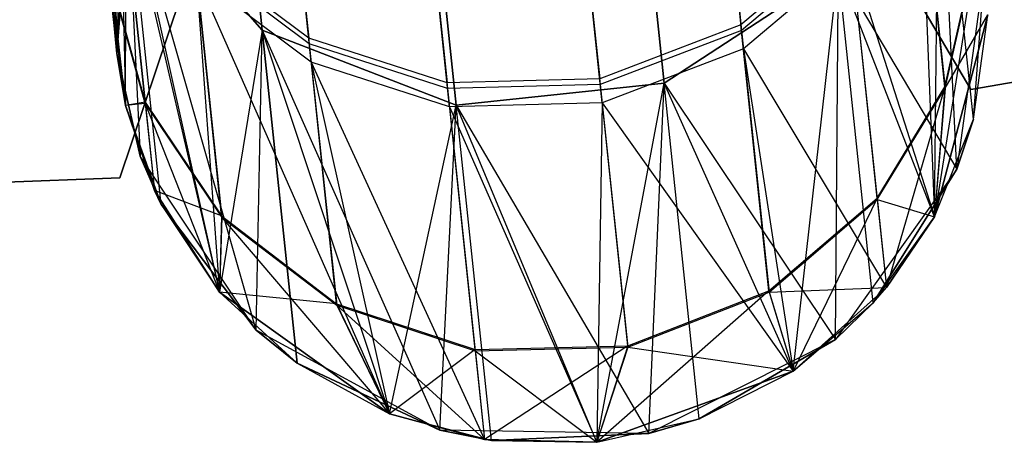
# Model space of a CAD drawing. Extents: x 0.3 to 7.1, y -3.38 to 3.38.
# Tile 314 of 604: x 3.92 to 4.15, y -3.38 to -3.28. Entities that reach past the tile are written whole.
import ezdxf

# ---------------------------------------------------------------- set-up
doc = ezdxf.new("R2010")
doc.units = 0
doc.header["$LTSCALE"] = 2.54
doc.layers.get('0').update_dxf_attribs({"linetype": 'CONTINUOUS'})

# ---------------------------------------------------------------- blocks, each defined once
blk = doc.blocks.new('SINGLES_AVVSTL_STL')
at = {"color": 0}
for p, q in [((3.95147, -3.06223, 18.82238), (3.9751, -3.28706, 18.18148)), ((3.95147, -3.06223, 18.82238), (3.9751, -3.28706, 18.18148)), ((3.9751, -3.28706, 22.50739), (3.95147, -3.06223, 21.86649)), ((3.9751, -3.28706, 22.50739), (3.95147, -3.06223, 21.86649)), ((4.04331, -3.07269, 18.83209), (4.06712, -3.29918, 18.18647)), ((4.04331, -3.07269, 18.83209), (4.06712, -3.29918, 18.18647)), ((4.06712, -3.29918, 22.5024), (4.04331, -3.07269, 21.85677)), ((4.06712, -3.29918, 22.5024), (4.04331, -3.07269, 21.85677)), ((3.99571, -3.0777, 18.83209), (4.01952, -3.30419, 18.18647)), ((3.99571, -3.0777, 18.83209), (4.01952, -3.30419, 18.18647)), ((4.01952, -3.30419, 22.5024), (3.99571, -3.0777, 21.85677)), ((4.01952, -3.30419, 22.5024), (3.99571, -3.0777, 21.85677)), ((4.07417, -3.18546, 56.5332), (4.08472, -3.28581, 56.87096)), ((4.07417, -3.18546, 56.5332), (4.08472, -3.28581, 56.87096)), ((4.07437, -3.18739, 59.79626), (4.08485, -3.28711, 59.45836)), ((4.07437, -3.18739, 59.79626), (4.08485, -3.28711, 59.45836)), ((3.97522, -3.18881, 56.53575), (3.98574, -3.28891, 56.87267)), ((3.97522, -3.18881, 56.53575), (3.98574, -3.28891, 56.87267)), ((3.97542, -3.19074, 59.79373), (3.98588, -3.2902, 59.45665)), ((3.97542, -3.19074, 59.79373), (3.98588, -3.2902, 59.45665)), ((3.94179, -3.29238, 51.88278), (3.93456, -3.19467, 52.52999)), ((3.94179, -3.29238, 51.88278), (3.93456, -3.19467, 52.52999)), ((4.08529, -3.29131, 52.55548), (4.07503, -3.19364, 52.89401)), ((4.08529, -3.29131, 52.55548), (4.07503, -3.19364, 52.89401)), ((3.98632, -3.2944, 52.55382), (3.97608, -3.19697, 52.89152)), ((3.98632, -3.2944, 52.55382), (3.97608, -3.19697, 52.89152)), ((4.00686, -3.19853, 56.53104), (4.01743, -3.29908, 56.8695)), ((4.00686, -3.19853, 56.53104), (4.01743, -3.29908, 56.8695)), ((4.0418, -3.19755, 56.53007), (4.05238, -3.2982, 56.86884)), ((4.0418, -3.19755, 56.53007), (4.05238, -3.2982, 56.86884)), ((4.00706, -3.20046, 59.79841), (4.01756, -3.30038, 59.4598)), ((4.00706, -3.20046, 59.79841), (4.01756, -3.30038, 59.4598)), ((4.04201, -3.19949, 59.79938), (4.05252, -3.2995, 59.46046)), ((4.04201, -3.19949, 59.79938), (4.05252, -3.2995, 59.46046)), ((4.05296, -3.30372, 52.55752), (4.04267, -3.20576, 52.89709)), ((4.05296, -3.30372, 52.55752), (4.04267, -3.20576, 52.89709)), ((3.94179, -3.29238, 23.18265), (3.93347, -3.20627, 22.52687)), ((3.94179, -3.29238, 23.18265), (3.93347, -3.20627, 22.52687)), ((4.01801, -3.30459, 52.55688), (4.00772, -3.20672, 52.89613)), ((4.01801, -3.30459, 52.55688), (4.00772, -3.20672, 52.89613)), ((3.93404, -3.21864, 52.53541), (3.94378, -3.30429, 51.88278)), ((3.93404, -3.21864, 52.53541), (3.94378, -3.30429, 51.88278)), ((3.93404, -3.21864, 52.53541), (3.94179, -3.29238, 51.88278)), ((3.93404, -3.21864, 52.53541), (3.94179, -3.29238, 51.88278)), ((4.12903, -3.32981, 23.18265), (4.13003, -3.23217, 22.51622)), ((4.12903, -3.32981, 23.18265), (4.13003, -3.23217, 22.51622)), ((4.13416, -3.31888, 17.50622), (4.13003, -3.23217, 18.17265)), ((4.13416, -3.31888, 17.50622), (4.13003, -3.23217, 18.17265)), ((4.13794, -3.30742, 17.50622), (4.13003, -3.23217, 18.17265)), ((4.13794, -3.30742, 17.50622), (4.13003, -3.23217, 18.17265)), ((4.13794, -3.30742, 23.18265), (4.13003, -3.23217, 22.51622)), ((4.13794, -3.30742, 23.18265), (4.13003, -3.23217, 22.51622)), ((4.13145, -3.3, 57.22174), (4.12514, -3.23994, 56.88074)), ((4.13145, -3.3, 57.22174), (4.12514, -3.23994, 56.88074)), ((4.12527, -3.24122, 59.44865), (4.13148, -3.30032, 59.11033)), ((4.12527, -3.24122, 59.44865), (4.13148, -3.30032, 59.11033)), ((3.94829, -3.30356, 57.22356), (3.94201, -3.24382, 56.88436)), ((3.94829, -3.30356, 57.22356), (3.94201, -3.24382, 56.88436)), ((3.94214, -3.24509, 59.44506), (3.94832, -3.30388, 59.10852)), ((3.94214, -3.24509, 59.44506), (3.94832, -3.30388, 59.10852)), ((4.12571, -3.24537, 52.54603), (4.12903, -3.32981, 51.88278)), ((4.12571, -3.24537, 52.54603), (4.12903, -3.32981, 51.88278)), ((3.94258, -3.24921, 52.54254), (3.96533, -3.34702, 51.88278)), ((3.94258, -3.24921, 52.54254), (3.96533, -3.34702, 51.88278)), ((3.94258, -3.24921, 52.54254), (3.95041, -3.32375, 51.88278)), ((3.94258, -3.24921, 52.54254), (3.95041, -3.32375, 51.88278)), ((3.94258, -3.24921, 52.54254), (3.94378, -3.30429, 51.88278)), ((3.94258, -3.24921, 52.54254), (3.94378, -3.30429, 51.88278)), ((3.94179, -3.29238, 17.50622), (3.94405, -3.25172, 18.17265)), ((3.94179, -3.29238, 17.50622), (3.94405, -3.25172, 18.17265)), ((3.94179, -3.29238, 23.18265), (3.94405, -3.25172, 22.51622)), ((3.94179, -3.29238, 23.18265), (3.94405, -3.25172, 22.51622)), ((3.94378, -3.30429, 23.18265), (3.94405, -3.25172, 22.51622)), ((3.94378, -3.30429, 23.18265), (3.94405, -3.25172, 22.51622)), ((3.95196, -3.32696, 17.50622), (3.94405, -3.25172, 18.17265)), ((3.94405, -3.25172, 18.17265), (3.94718, -3.31587, 17.50622)), ((3.95196, -3.32696, 17.50622), (3.94405, -3.25172, 18.17265)), ((3.97373, -3.3557, 17.50622), (3.94405, -3.25172, 18.17265)), ((3.97373, -3.3557, 17.50622), (3.94405, -3.25172, 18.17265)), ((3.9751, -3.28706, 18.18148), (3.94405, -3.25172, 18.17265)), ((3.94405, -3.25172, 18.17265), (3.94718, -3.31587, 17.50622)), ((3.9751, -3.28706, 18.18148), (3.94405, -3.25172, 18.17265)), ((3.95196, -3.32696, 23.18265), (3.94405, -3.25172, 22.51622)), ((3.94405, -3.25172, 22.51622), (3.96533, -3.34702, 23.18265)), ((3.94405, -3.25172, 22.51622), (3.96533, -3.34702, 23.18265)), ((3.94405, -3.25172, 22.51622), (3.9751, -3.28706, 22.50739)), ((3.95196, -3.32696, 23.18265), (3.94405, -3.25172, 22.51622)), ((3.94405, -3.25172, 22.51622), (3.9751, -3.28706, 22.50739)), ((3.94179, -3.29238, 51.88278), (3.94455, -3.25643, 51.88278)), ((3.94179, -3.29238, 51.88278), (3.94455, -3.25643, 51.88278)), ((3.94455, -3.25643, 58.76742), (3.94179, -3.29238, 58.76742)), ((3.94455, -3.25643, 57.56742), (3.94179, -3.29238, 57.56742)), ((3.94455, -3.25643, 58.76742), (3.94179, -3.29238, 58.76742)), ((3.94455, -3.25643, 57.56742), (3.94179, -3.29238, 57.56742)), ((4.13739, -3.30066, 1.7), (4.38452, -3.25811, 1.7)), ((4.38452, -3.25811, 1.9), (4.13739, -3.30066, 1.9)), ((4.38452, -3.25811, 1.9), (4.13739, -3.30066, 1.9)), ((4.13739, -3.30066, 1.7), (4.38452, -3.25811, 1.7)), ((4.11441, -3.26165, 1.9), (4.13739, -3.30066, 1.9)), ((4.13739, -3.30066, 1.7), (4.11441, -3.26165, 1.7)), ((4.13739, -3.30066, 1.7), (4.11441, -3.26165, 1.7)), ((4.11441, -3.26165, 1.9), (4.13739, -3.30066, 1.9)), ((4.10954, -3.26496, 56.87524), (4.08472, -3.28581, 56.87096)), ((4.10954, -3.26496, 56.87524), (4.08472, -3.28581, 56.87096)), ((4.10967, -3.26624, 59.4541), (4.08485, -3.28711, 59.45836)), ((4.10967, -3.26624, 59.4541), (4.08485, -3.28711, 59.45836)), ((4.1159, -3.32549, 57.21897), (4.10954, -3.26496, 56.87524)), ((4.1159, -3.32549, 57.21897), (4.10954, -3.26496, 56.87524)), ((4.10967, -3.26624, 59.4541), (4.11593, -3.32582, 59.11307)), ((4.10967, -3.26624, 59.4541), (4.11593, -3.32582, 59.11307)), ((4.13901, -3.26669, 57.22551), (4.12903, -3.32981, 57.56742)), ((4.13901, -3.26669, 57.22551), (4.12903, -3.32981, 57.56742)), ((4.13145, -3.3, 57.22174), (4.13901, -3.26669, 57.22551)), ((4.13145, -3.3, 57.22174), (4.13901, -3.26669, 57.22551)), ((3.94179, -3.29238, 1.70622), (3.94218, -3.26827, 1.70622)), ((3.94179, -3.29238, 17.50622), (3.94218, -3.26827, 1.70622)), ((3.94179, -3.29238, 1.70622), (3.94218, -3.26827, 1.70622)), ((3.94179, -3.29238, 17.50622), (3.94218, -3.26827, 1.70622)), ((4.13148, -3.30032, 59.11033), (4.13905, -3.26701, 59.10659)), ((4.13148, -3.30032, 59.11033), (4.13905, -3.26701, 59.10659)), ((3.98574, -3.28891, 56.87267), (3.95947, -3.26927, 56.87794)), ((3.96581, -3.32957, 57.22032), (3.95947, -3.26927, 56.87794)), ((3.98574, -3.28891, 56.87267), (3.95947, -3.26927, 56.87794)), ((3.96581, -3.32957, 57.22032), (3.95947, -3.26927, 56.87794)), ((3.98588, -3.2902, 59.45665), (3.95961, -3.27055, 59.45143)), ((3.95961, -3.27055, 59.45143), (3.96584, -3.3299, 59.11172)), ((3.95961, -3.27055, 59.45143), (3.96584, -3.3299, 59.11172)), ((3.98588, -3.2902, 59.45665), (3.95961, -3.27055, 59.45143)), ((4.11011, -3.27042, 52.55134), (4.08529, -3.29131, 52.55548)), ((4.11011, -3.27042, 52.55134), (4.08529, -3.29131, 52.55548)), ((4.11011, -3.27042, 52.55134), (4.12903, -3.32981, 51.88278)), ((4.11011, -3.27042, 52.55134), (4.12903, -3.32981, 51.88278)), ((4.11011, -3.27042, 52.55134), (4.11805, -3.34596, 51.88278)), ((4.11011, -3.27042, 52.55134), (4.11805, -3.34596, 51.88278)), ((4.14069, -3.27147, 1.70622), (4.13416, -3.31888, 1.70622)), ((4.14069, -3.27147, 1.70622), (4.13416, -3.31888, 1.70622)), ((4.13794, -3.30742, 17.50622), (4.14069, -3.27147, 17.50622)), ((4.13794, -3.30742, 17.50622), (4.14069, -3.27147, 17.50622)), ((4.13794, -3.30742, 17.50622), (4.14069, -3.27147, 1.70622)), ((4.13794, -3.30742, 17.50622), (4.14069, -3.27147, 1.70622)), ((3.93969, -3.2724, 57.22728), (3.94179, -3.29238, 57.56742)), ((3.93969, -3.2724, 57.22728), (3.94179, -3.29238, 57.56742)), ((3.93969, -3.2724, 57.22728), (3.94378, -3.30429, 57.56742)), ((3.93969, -3.2724, 57.22728), (3.94378, -3.30429, 57.56742)), ((3.93969, -3.2724, 57.22728), (3.94829, -3.30356, 57.22356)), ((3.93969, -3.2724, 57.22728), (3.94829, -3.30356, 57.22356)), ((3.94378, -3.30429, 58.76742), (3.93972, -3.27272, 59.10483)), ((3.93972, -3.27272, 59.10483), (3.94179, -3.29238, 58.76742)), ((3.94378, -3.30429, 58.76742), (3.93972, -3.27272, 59.10483)), ((3.94832, -3.30388, 59.10852), (3.93972, -3.27272, 59.10483)), ((3.94832, -3.30388, 59.10852), (3.93972, -3.27272, 59.10483)), ((3.93972, -3.27272, 59.10483), (3.94179, -3.29238, 58.76742)), ((4.107, -3.27319, 18.18148), (4.06712, -3.29918, 18.18647)), ((4.107, -3.27319, 18.18148), (4.06712, -3.29918, 18.18647)), ((4.06712, -3.29918, 22.5024), (4.107, -3.27319, 22.50739)), ((4.06712, -3.29918, 22.5024), (4.107, -3.27319, 22.50739)), ((4.09672, -3.36513, 23.18265), (4.107, -3.27319, 22.50739)), ((4.09672, -3.36513, 23.18265), (4.107, -3.27319, 22.50739)), ((4.10634, -3.35783, 17.50622), (4.107, -3.27319, 18.18148)), ((4.10634, -3.35783, 17.50622), (4.107, -3.27319, 18.18148)), ((4.107, -3.27319, 18.18148), (4.13416, -3.31888, 17.50622)), ((4.11502, -3.34943, 17.50622), (4.107, -3.27319, 18.18148)), ((4.11502, -3.34943, 17.50622), (4.107, -3.27319, 18.18148)), ((4.107, -3.27319, 18.18148), (4.13416, -3.31888, 17.50622)), ((4.12903, -3.32981, 23.18265), (4.107, -3.27319, 22.50739)), ((4.11502, -3.34943, 23.18265), (4.107, -3.27319, 22.50739)), ((4.12903, -3.32981, 23.18265), (4.107, -3.27319, 22.50739)), ((4.11502, -3.34943, 23.18265), (4.107, -3.27319, 22.50739)), ((3.98632, -3.2944, 52.55382), (3.96004, -3.27471, 52.54873)), ((3.96004, -3.27471, 52.54873), (4.00428, -3.37484, 51.88278)), ((3.96004, -3.27471, 52.54873), (4.00428, -3.37484, 51.88278)), ((3.96004, -3.27471, 52.54873), (3.96533, -3.34702, 51.88278)), ((3.96004, -3.27471, 52.54873), (3.96533, -3.34702, 51.88278)), ((3.98632, -3.2944, 52.55382), (3.96004, -3.27471, 52.54873)), ((3.94246, -3.32089, 1.9), (3.95694, -3.278, 1.9)), ((3.95694, -3.278, 1.7), (3.94246, -3.32089, 1.7)), ((3.95694, -3.278, 1.7), (3.94246, -3.32089, 1.7)), ((3.94246, -3.32089, 1.9), (3.95694, -3.278, 1.9)), ((3.94126, -3.28031, 17.50622), (3.94179, -3.29238, 17.50622)), ((3.94126, -3.28031, 17.50622), (3.94179, -3.29238, 17.50622)), ((3.94126, -3.28031, 23.18265), (3.94179, -3.29238, 51.88278)), ((3.94126, -3.28031, 23.18265), (3.94179, -3.29238, 51.88278)), ((3.94126, -3.28031, 23.18265), (3.94179, -3.29238, 23.18265)), ((3.94126, -3.28031, 23.18265), (3.94179, -3.29238, 23.18265)), ((4.12903, -3.32981, 23.18265), (4.14123, -3.28353, 51.88278)), ((4.14123, -3.28353, 51.88278), (4.12903, -3.32981, 51.88278)), ((4.12903, -3.32981, 23.18265), (4.14123, -3.28353, 51.88278)), ((4.14123, -3.28353, 51.88278), (4.12903, -3.32981, 51.88278)), ((4.12903, -3.32981, 58.76742), (4.14123, -3.28353, 58.76742)), ((4.12903, -3.32981, 57.56742), (4.14123, -3.28353, 57.56742)), ((4.12903, -3.32981, 58.76742), (4.14123, -3.28353, 58.76742)), ((4.12903, -3.32981, 57.56742), (4.14123, -3.28353, 57.56742)), ((4.13148, -3.30032, 59.11033), (4.14123, -3.28353, 58.76742)), ((4.13148, -3.30032, 59.11033), (4.14123, -3.28353, 58.76742)), ((4.13794, -3.30742, 23.18265), (4.14123, -3.28353, 51.88278)), ((4.13794, -3.30742, 23.18265), (4.14123, -3.28353, 51.88278)), ((4.13794, -3.30742, 23.18265), (4.14123, -3.28353, 23.18265)), ((4.13794, -3.30742, 23.18265), (4.14123, -3.28353, 23.18265)), ((3.9751, -3.28706, 22.50739), (3.96533, -3.34702, 23.18265)), ((3.9751, -3.28706, 22.50739), (3.96533, -3.34702, 23.18265)), ((3.97373, -3.3557, 17.50622), (3.9751, -3.28706, 18.18148)), ((3.97373, -3.3557, 17.50622), (3.9751, -3.28706, 18.18148)), ((3.9751, -3.28706, 18.18148), (4.01575, -3.37862, 17.50622)), ((4.01952, -3.30419, 18.18647), (3.9751, -3.28706, 18.18148)), ((3.98312, -3.36329, 17.50622), (3.9751, -3.28706, 18.18148)), ((3.98312, -3.36329, 17.50622), (3.9751, -3.28706, 18.18148)), ((3.9751, -3.28706, 18.18148), (4.01575, -3.37862, 17.50622)), ((4.01952, -3.30419, 18.18647), (3.9751, -3.28706, 18.18148)), ((4.00428, -3.37484, 23.18265), (3.9751, -3.28706, 22.50739)), ((3.9751, -3.28706, 22.50739), (4.01952, -3.30419, 22.5024)), ((3.9751, -3.28706, 22.50739), (3.98312, -3.36329, 23.18265)), ((3.9751, -3.28706, 22.50739), (3.98312, -3.36329, 23.18265)), ((4.00428, -3.37484, 23.18265), (3.9751, -3.28706, 22.50739)), ((3.9751, -3.28706, 22.50739), (4.01952, -3.30419, 22.5024)), ((4.08472, -3.28581, 56.87096), (4.05238, -3.2982, 56.86884)), ((4.08472, -3.28581, 56.87096), (4.05238, -3.2982, 56.86884)), ((4.08485, -3.28711, 59.45836), (4.05252, -3.2995, 59.46046)), ((4.08485, -3.28711, 59.45836), (4.05252, -3.2995, 59.46046)), ((4.09112, -3.34672, 57.21682), (4.08472, -3.28581, 56.87096)), ((4.09112, -3.34672, 57.21682), (4.08472, -3.28581, 56.87096)), ((4.08485, -3.28711, 59.45836), (4.09115, -3.34705, 59.11521)), ((4.08485, -3.28711, 59.45836), (4.09115, -3.34705, 59.11521)), ((4.01743, -3.29908, 56.8695), (3.98574, -3.28891, 56.87267)), ((3.99213, -3.34967, 57.21768), (3.98574, -3.28891, 56.87267)), ((4.01743, -3.29908, 56.8695), (3.98574, -3.28891, 56.87267)), ((3.99213, -3.34967, 57.21768), (3.98574, -3.28891, 56.87267)), ((4.01756, -3.30038, 59.4598), (3.98588, -3.2902, 59.45665)), ((3.98588, -3.2902, 59.45665), (3.99216, -3.35, 59.11436)), ((3.98588, -3.2902, 59.45665), (3.99216, -3.35, 59.11436)), ((4.01756, -3.30038, 59.4598), (3.98588, -3.2902, 59.45665)), ((4.08529, -3.29131, 52.55548), (4.05296, -3.30372, 52.55752)), ((4.08529, -3.29131, 52.55548), (4.05296, -3.30372, 52.55752)), ((4.08529, -3.29131, 52.55548), (4.11805, -3.34596, 51.88278)), ((4.08529, -3.29131, 52.55548), (4.11805, -3.34596, 51.88278)), ((4.08529, -3.29131, 52.55548), (4.09672, -3.36513, 51.88278)), ((4.08529, -3.29131, 52.55548), (4.09672, -3.36513, 51.88278)), ((3.94718, -3.31587, 1.70622), (3.94179, -3.29238, 1.70622)), ((3.94179, -3.29238, 17.50622), (3.94718, -3.31587, 17.50622)), ((3.94179, -3.29238, 17.50622), (3.94718, -3.31587, 17.50622)), ((3.94179, -3.29238, 17.50622), (3.94179, -3.29238, 1.70622)), ((3.94718, -3.31587, 1.70622), (3.94179, -3.29238, 1.70622)), ((3.94179, -3.29238, 17.50622), (3.94179, -3.29238, 1.70622)), ((3.94179, -3.29238, 23.18265), (3.94179, -3.29238, 51.88278)), ((3.94179, -3.29238, 23.18265), (3.94179, -3.29238, 51.88278)), ((3.94179, -3.29238, 23.18265), (3.94378, -3.30429, 23.18265)), ((3.94378, -3.30429, 51.88278), (3.94179, -3.29238, 51.88278)), ((3.94179, -3.29238, 23.18265), (3.94378, -3.30429, 23.18265)), ((3.94378, -3.30429, 51.88278), (3.94179, -3.29238, 51.88278)), ((3.94179, -3.29238, 58.76742), (3.94378, -3.30429, 58.76742)), ((3.94179, -3.29238, 57.56742), (3.94179, -3.29238, 58.76742)), ((3.94179, -3.29238, 57.56742), (3.94179, -3.29238, 58.76742)), ((3.94179, -3.29238, 57.56742), (3.94378, -3.30429, 57.56742)), ((3.94179, -3.29238, 58.76742), (3.94378, -3.30429, 58.76742)), ((3.94179, -3.29238, 57.56742), (3.94378, -3.30429, 57.56742)), ((4.01801, -3.30459, 52.55688), (3.98632, -3.2944, 52.55382)), ((3.98632, -3.2944, 52.55382), (4.02601, -3.38076, 51.88278)), ((3.98632, -3.2944, 52.55382), (4.02601, -3.38076, 51.88278)), ((3.98632, -3.2944, 52.55382), (4.00428, -3.37484, 51.88278)), ((3.98632, -3.2944, 52.55382), (4.00428, -3.37484, 51.88278)), ((4.01801, -3.30459, 52.55688), (3.98632, -3.2944, 52.55382)), ((4.05238, -3.2982, 56.86884), (4.01743, -3.29908, 56.8695)), ((4.05238, -3.2982, 56.86884), (4.01743, -3.29908, 56.8695)), ((4.0588, -3.3593, 57.21575), (4.05238, -3.2982, 56.86884)), ((4.0588, -3.3593, 57.21575), (4.05238, -3.2982, 56.86884)), ((4.02384, -3.36012, 57.21608), (4.01743, -3.29908, 56.8695)), ((4.02384, -3.36012, 57.21608), (4.01743, -3.29908, 56.8695)), ((4.05252, -3.2995, 59.46046), (4.01756, -3.30038, 59.4598)), ((4.05252, -3.2995, 59.46046), (4.01756, -3.30038, 59.4598)), ((4.01756, -3.30038, 59.4598), (4.02388, -3.36045, 59.11594)), ((4.01756, -3.30038, 59.4598), (4.02388, -3.36045, 59.11594)), ((4.06712, -3.29918, 18.18647), (4.01952, -3.30419, 18.18647)), ((4.06712, -3.29918, 18.18647), (4.01952, -3.30419, 18.18647)), ((4.01952, -3.30419, 22.5024), (4.06712, -3.29918, 22.5024)), ((4.01952, -3.30419, 22.5024), (4.06712, -3.29918, 22.5024)), ((4.05169, -3.38137, 23.18265), (4.06712, -3.29918, 22.5024)), ((4.05169, -3.38137, 23.18265), (4.06712, -3.29918, 22.5024)), ((4.05252, -3.2995, 59.46046), (4.05884, -3.35963, 59.11627)), ((4.05252, -3.2995, 59.46046), (4.05884, -3.35963, 59.11627)), ((4.06361, -3.37939, 17.50622), (4.06712, -3.29918, 18.18647)), ((4.06361, -3.37939, 17.50622), (4.06712, -3.29918, 18.18647)), ((4.06712, -3.29918, 18.18647), (4.10634, -3.35783, 17.50622)), ((4.07519, -3.37598, 17.50622), (4.06712, -3.29918, 18.18647)), ((4.07519, -3.37598, 17.50622), (4.06712, -3.29918, 18.18647)), ((4.06712, -3.29918, 18.18647), (4.10634, -3.35783, 17.50622)), ((4.09672, -3.36513, 23.18265), (4.06712, -3.29918, 22.5024)), ((4.07519, -3.37598, 23.18265), (4.06712, -3.29918, 22.5024)), ((4.09672, -3.36513, 23.18265), (4.06712, -3.29918, 22.5024)), ((4.07519, -3.37598, 23.18265), (4.06712, -3.29918, 22.5024)), ((4.1159, -3.32549, 57.21897), (4.13145, -3.3, 57.22174)), ((4.1159, -3.32549, 57.21897), (4.13145, -3.3, 57.22174)), ((4.11593, -3.32582, 59.11307), (4.13148, -3.30032, 59.11033)), ((4.11593, -3.32582, 59.11307), (4.13148, -3.30032, 59.11033)), ((4.13145, -3.3, 57.22174), (4.11805, -3.34596, 57.56742)), ((4.13145, -3.3, 57.22174), (4.11805, -3.34596, 57.56742)), ((4.13145, -3.3, 57.22174), (4.12903, -3.32981, 57.56742)), ((4.13145, -3.3, 57.22174), (4.12903, -3.32981, 57.56742)), ((4.13148, -3.30032, 59.11033), (4.12903, -3.32981, 58.76742)), ((4.13148, -3.30032, 59.11033), (4.12903, -3.32981, 58.76742)), ((4.13739, -3.30066, 1.9), (4.13739, -3.30066, 1.7)), ((4.13739, -3.30066, 1.9), (4.13739, -3.30066, 1.7)), ((3.94829, -3.30356, 57.22356), (3.94378, -3.30429, 57.56742)), ((3.94829, -3.30356, 57.22356), (3.94378, -3.30429, 57.56742)), ((3.94832, -3.30388, 59.10852), (3.94378, -3.30429, 58.76742)), ((3.94832, -3.30388, 59.10852), (3.94378, -3.30429, 58.76742)), ((3.94378, -3.30429, 23.18265), (3.94378, -3.30429, 51.88278)), ((3.94378, -3.30429, 23.18265), (3.94378, -3.30429, 51.88278)), ((3.94378, -3.30429, 23.18265), (3.95041, -3.32375, 51.88278)), ((3.95041, -3.32375, 51.88278), (3.94378, -3.30429, 51.88278)), ((3.94378, -3.30429, 23.18265), (3.95041, -3.32375, 51.88278)), ((3.94378, -3.30429, 23.18265), (3.95196, -3.32696, 23.18265)), ((3.94378, -3.30429, 23.18265), (3.95196, -3.32696, 23.18265)), ((3.95041, -3.32375, 51.88278), (3.94378, -3.30429, 51.88278)), ((3.94378, -3.30429, 58.76742), (3.95041, -3.32375, 58.76742)), ((3.94378, -3.30429, 57.56742), (3.94378, -3.30429, 58.76742)), ((3.94378, -3.30429, 57.56742), (3.94378, -3.30429, 58.76742)), ((3.94378, -3.30429, 57.56742), (3.95041, -3.32375, 57.56742)), ((3.94378, -3.30429, 58.76742), (3.95041, -3.32375, 58.76742)), ((3.94378, -3.30429, 57.56742), (3.95041, -3.32375, 57.56742)), ((3.94829, -3.30356, 57.22356), (3.95041, -3.32375, 57.56742)), ((3.94829, -3.30356, 57.22356), (3.95041, -3.32375, 57.56742)), ((3.94829, -3.30356, 57.22356), (3.96581, -3.32957, 57.22032)), ((3.94829, -3.30356, 57.22356), (3.96581, -3.32957, 57.22032)), ((3.94832, -3.30388, 59.10852), (3.96584, -3.3299, 59.11172)), ((3.94832, -3.30388, 59.10852), (3.96584, -3.3299, 59.11172)), ((3.94832, -3.30388, 59.10852), (3.96533, -3.34702, 58.76742)), ((3.94832, -3.30388, 59.10852), (3.96533, -3.34702, 58.76742)), ((3.94832, -3.30388, 59.10852), (3.95041, -3.32375, 58.76742)), ((3.94832, -3.30388, 59.10852), (3.95041, -3.32375, 58.76742)), ((4.00428, -3.37484, 23.18265), (4.01952, -3.30419, 22.5024)), ((4.00428, -3.37484, 23.18265), (4.01952, -3.30419, 22.5024)), ((4.01575, -3.37862, 17.50622), (4.01952, -3.30419, 18.18647)), ((4.01575, -3.37862, 17.50622), (4.01952, -3.30419, 18.18647)), ((4.05296, -3.30372, 52.55752), (4.01801, -3.30459, 52.55688)), ((4.05296, -3.30372, 52.55752), (4.01801, -3.30459, 52.55688)), ((4.01801, -3.30459, 52.55688), (4.05169, -3.38137, 51.88278)), ((4.01801, -3.30459, 52.55688), (4.05169, -3.38137, 51.88278)), ((4.01801, -3.30459, 52.55688), (4.02601, -3.38076, 51.88278)), ((4.01801, -3.30459, 52.55688), (4.02601, -3.38076, 51.88278)), ((4.01952, -3.30419, 18.18647), (4.06361, -3.37939, 17.50622)), ((4.02759, -3.38099, 17.50622), (4.01952, -3.30419, 18.18647)), ((4.02759, -3.38099, 17.50622), (4.01952, -3.30419, 18.18647)), ((4.01952, -3.30419, 18.18647), (4.06361, -3.37939, 17.50622)), ((4.05169, -3.38137, 23.18265), (4.01952, -3.30419, 22.5024)), ((4.02759, -3.38099, 23.18265), (4.01952, -3.30419, 22.5024)), ((4.05169, -3.38137, 23.18265), (4.01952, -3.30419, 22.5024)), ((4.02759, -3.38099, 23.18265), (4.01952, -3.30419, 22.5024)), ((4.05296, -3.30372, 52.55752), (4.05169, -3.38137, 51.88278)), ((4.05296, -3.30372, 52.55752), (4.05169, -3.38137, 51.88278)), ((4.05296, -3.30372, 52.55752), (4.09672, -3.36513, 51.88278)), ((4.05296, -3.30372, 52.55752), (4.09672, -3.36513, 51.88278)), ((4.12903, -3.32981, 23.18265), (4.13794, -3.30742, 23.18265)), ((4.12903, -3.32981, 23.18265), (4.13794, -3.30742, 23.18265)), ((4.13416, -3.31888, 17.50622), (4.13794, -3.30742, 17.50622)), ((4.13794, -3.30742, 17.50622), (4.13416, -3.31888, 1.70622)), ((4.13794, -3.30742, 17.50622), (4.13416, -3.31888, 1.70622)), ((4.13416, -3.31888, 17.50622), (4.13794, -3.30742, 17.50622)), ((3.97373, -3.3557, 1.70622), (3.94718, -3.31587, 1.70622)), ((3.94718, -3.31587, 17.50622), (3.95196, -3.32696, 17.50622)), ((3.95196, -3.32696, 17.50622), (3.94718, -3.31587, 1.70622)), ((3.97373, -3.3557, 1.70622), (3.94718, -3.31587, 1.70622)), ((3.95196, -3.32696, 17.50622), (3.94718, -3.31587, 1.70622)), ((3.94718, -3.31587, 17.50622), (3.95196, -3.32696, 17.50622)), ((3.94718, -3.31587, 17.50622), (3.94718, -3.31587, 1.70622)), ((3.94718, -3.31587, 17.50622), (3.94718, -3.31587, 1.70622)), ((3.69177, -3.33, 1.7), (3.94246, -3.32089, 1.7)), ((3.94246, -3.32089, 1.9), (3.69177, -3.33, 1.9)), ((3.94246, -3.32089, 1.9), (3.69177, -3.33, 1.9)), ((3.69177, -3.33, 1.7), (3.94246, -3.32089, 1.7)), ((3.94246, -3.32089, 1.7), (3.94246, -3.32089, 1.9)), ((3.94246, -3.32089, 1.7), (3.94246, -3.32089, 1.9)), ((4.13416, -3.31888, 1.70622), (4.10634, -3.35783, 1.70622)), ((4.13416, -3.31888, 1.70622), (4.10634, -3.35783, 1.70622)), ((4.11502, -3.34943, 17.50622), (4.13416, -3.31888, 17.50622)), ((4.13416, -3.31888, 1.70622), (4.11502, -3.34943, 17.50622)), ((4.11502, -3.34943, 17.50622), (4.13416, -3.31888, 17.50622)), ((4.13416, -3.31888, 1.70622), (4.11502, -3.34943, 17.50622)), ((4.13416, -3.31888, 17.50622), (4.13416, -3.31888, 1.70622)), ((4.13416, -3.31888, 17.50622), (4.13416, -3.31888, 1.70622)), ((3.95196, -3.32696, 23.18265), (3.95041, -3.32375, 51.88278)), ((3.95196, -3.32696, 23.18265), (3.95041, -3.32375, 51.88278)), ((3.96533, -3.34702, 51.88278), (3.95041, -3.32375, 51.88278)), ((3.96533, -3.34702, 51.88278), (3.95041, -3.32375, 51.88278)), ((3.95041, -3.32375, 58.76742), (3.96533, -3.34702, 58.76742)), ((3.95041, -3.32375, 57.56742), (3.95041, -3.32375, 58.76742)), ((3.95041, -3.32375, 57.56742), (3.95041, -3.32375, 58.76742)), ((3.95041, -3.32375, 57.56742), (3.96533, -3.34702, 57.56742)), ((3.95041, -3.32375, 58.76742), (3.96533, -3.34702, 58.76742)), ((3.96581, -3.32957, 57.22032), (3.95041, -3.32375, 57.56742)), ((3.96581, -3.32957, 57.22032), (3.95041, -3.32375, 57.56742)), ((3.95041, -3.32375, 57.56742), (3.96533, -3.34702, 57.56742)), ((4.09112, -3.34672, 57.21682), (4.1159, -3.32549, 57.21897)), ((4.09112, -3.34672, 57.21682), (4.1159, -3.32549, 57.21897)), ((4.1159, -3.32549, 57.21897), (4.09672, -3.36513, 57.56742)), ((4.1159, -3.32549, 57.21897), (4.09672, -3.36513, 57.56742)), ((4.1159, -3.32549, 57.21897), (4.11805, -3.34596, 57.56742)), ((4.1159, -3.32549, 57.21897), (4.11805, -3.34596, 57.56742)), ((3.95196, -3.32696, 17.50622), (3.97373, -3.3557, 17.50622)), ((3.97373, -3.3557, 1.70622), (3.95196, -3.32696, 17.50622)), ((3.95196, -3.32696, 17.50622), (3.97373, -3.3557, 17.50622)), ((3.97373, -3.3557, 1.70622), (3.95196, -3.32696, 17.50622)), ((3.95196, -3.32696, 23.18265), (3.96533, -3.34702, 51.88278)), ((3.95196, -3.32696, 23.18265), (3.96533, -3.34702, 23.18265)), ((3.95196, -3.32696, 23.18265), (3.96533, -3.34702, 51.88278)), ((3.95196, -3.32696, 23.18265), (3.96533, -3.34702, 23.18265)), ((4.09115, -3.34705, 59.11521), (4.11593, -3.32582, 59.11307)), ((4.09115, -3.34705, 59.11521), (4.11593, -3.32582, 59.11307)), ((4.11593, -3.32582, 59.11307), (4.12903, -3.32981, 58.76742)), ((4.11593, -3.32582, 59.11307), (4.12903, -3.32981, 58.76742)), ((4.11593, -3.32582, 59.11307), (4.11805, -3.34596, 58.76742)), ((4.11593, -3.32582, 59.11307), (4.11805, -3.34596, 58.76742)), ((3.96581, -3.32957, 57.22032), (3.96533, -3.34702, 57.56742)), ((3.96581, -3.32957, 57.22032), (3.96533, -3.34702, 57.56742)), ((3.96584, -3.3299, 59.11172), (3.96533, -3.34702, 58.76742)), ((3.96584, -3.3299, 59.11172), (3.96533, -3.34702, 58.76742)), ((3.96581, -3.32957, 57.22032), (3.99213, -3.34967, 57.21768)), ((3.96581, -3.32957, 57.22032), (3.99213, -3.34967, 57.21768)), ((3.96584, -3.3299, 59.11172), (3.99216, -3.35, 59.11436)), ((3.96584, -3.3299, 59.11172), (3.99216, -3.35, 59.11436)), ((3.96584, -3.3299, 59.11172), (4.00428, -3.37484, 58.76742)), ((3.96584, -3.3299, 59.11172), (4.00428, -3.37484, 58.76742)), ((4.11502, -3.34943, 23.18265), (4.12903, -3.32981, 51.88278)), ((4.11502, -3.34943, 23.18265), (4.12903, -3.32981, 51.88278)), ((4.11502, -3.34943, 23.18265), (4.12903, -3.32981, 23.18265)), ((4.11502, -3.34943, 23.18265), (4.12903, -3.32981, 23.18265)), ((4.12903, -3.32981, 51.88278), (4.11805, -3.34596, 51.88278)), ((4.12903, -3.32981, 51.88278), (4.11805, -3.34596, 51.88278)), ((4.11805, -3.34596, 58.76742), (4.12903, -3.32981, 58.76742)), ((4.11805, -3.34596, 57.56742), (4.12903, -3.32981, 57.56742)), ((4.11805, -3.34596, 58.76742), (4.12903, -3.32981, 58.76742)), ((4.11805, -3.34596, 57.56742), (4.12903, -3.32981, 57.56742)), ((4.12903, -3.32981, 23.18265), (4.12903, -3.32981, 51.88278)), ((4.12903, -3.32981, 23.18265), (4.12903, -3.32981, 51.88278)), ((4.12903, -3.32981, 57.56742), (4.12903, -3.32981, 58.76742)), ((4.12903, -3.32981, 57.56742), (4.12903, -3.32981, 58.76742)), ((3.96533, -3.34702, 23.18265), (3.96533, -3.34702, 51.88278)), ((3.96533, -3.34702, 23.18265), (3.96533, -3.34702, 51.88278)), ((3.96533, -3.34702, 23.18265), (3.98312, -3.36329, 23.18265)), ((3.98312, -3.36329, 23.18265), (3.96533, -3.34702, 51.88278)), ((3.98312, -3.36329, 23.18265), (3.96533, -3.34702, 51.88278)), ((4.00428, -3.37484, 51.88278), (3.96533, -3.34702, 51.88278)), ((3.96533, -3.34702, 23.18265), (3.98312, -3.36329, 23.18265)), ((4.00428, -3.37484, 51.88278), (3.96533, -3.34702, 51.88278)), ((3.96533, -3.34702, 58.76742), (4.00428, -3.37484, 58.76742)), ((3.96533, -3.34702, 57.56742), (3.96533, -3.34702, 58.76742)), ((3.96533, -3.34702, 57.56742), (4.00428, -3.37484, 57.56742)), ((3.96533, -3.34702, 58.76742), (4.00428, -3.37484, 58.76742)), ((3.96533, -3.34702, 57.56742), (3.96533, -3.34702, 58.76742)), ((3.99213, -3.34967, 57.21768), (3.96533, -3.34702, 57.56742)), ((3.99213, -3.34967, 57.21768), (3.96533, -3.34702, 57.56742)), ((3.96533, -3.34702, 57.56742), (4.00428, -3.37484, 57.56742)), ((4.09112, -3.34672, 57.21682), (4.05169, -3.38137, 57.56742)), ((4.09112, -3.34672, 57.21682), (4.05169, -3.38137, 57.56742)), ((4.0588, -3.3593, 57.21575), (4.09112, -3.34672, 57.21682)), ((4.0588, -3.3593, 57.21575), (4.09112, -3.34672, 57.21682)), ((4.05884, -3.35963, 59.11627), (4.09115, -3.34705, 59.11521)), ((4.05884, -3.35963, 59.11627), (4.09115, -3.34705, 59.11521)), ((4.09112, -3.34672, 57.21682), (4.09672, -3.36513, 57.56742)), ((4.09112, -3.34672, 57.21682), (4.09672, -3.36513, 57.56742)), ((4.09115, -3.34705, 59.11521), (4.11805, -3.34596, 58.76742)), ((4.09115, -3.34705, 59.11521), (4.11805, -3.34596, 58.76742)), ((4.09115, -3.34705, 59.11521), (4.09672, -3.36513, 58.76742)), ((4.09115, -3.34705, 59.11521), (4.09672, -3.36513, 58.76742)), ((4.09672, -3.36513, 23.18265), (4.11805, -3.34596, 51.88278)), ((4.11805, -3.34596, 51.88278), (4.09672, -3.36513, 51.88278)), ((4.09672, -3.36513, 23.18265), (4.11805, -3.34596, 51.88278)), ((4.11805, -3.34596, 51.88278), (4.09672, -3.36513, 51.88278)), ((4.09672, -3.36513, 58.76742), (4.11805, -3.34596, 58.76742)), ((4.09672, -3.36513, 57.56742), (4.11805, -3.34596, 57.56742)), ((4.09672, -3.36513, 58.76742), (4.11805, -3.34596, 58.76742)), ((4.09672, -3.36513, 57.56742), (4.11805, -3.34596, 57.56742)), ((4.11502, -3.34943, 23.18265), (4.11805, -3.34596, 51.88278)), ((4.11502, -3.34943, 23.18265), (4.11805, -3.34596, 51.88278)), ((4.11805, -3.34596, 57.56742), (4.11805, -3.34596, 58.76742)), ((4.11805, -3.34596, 57.56742), (4.11805, -3.34596, 58.76742)), ((3.99213, -3.34967, 57.21768), (4.00428, -3.37484, 57.56742)), ((3.99213, -3.34967, 57.21768), (4.00428, -3.37484, 57.56742)), ((3.99213, -3.34967, 57.21768), (4.02384, -3.36012, 57.21608)), ((3.99213, -3.34967, 57.21768), (4.02384, -3.36012, 57.21608)), ((3.99216, -3.35, 59.11436), (4.02388, -3.36045, 59.11594)), ((3.99216, -3.35, 59.11436), (4.02388, -3.36045, 59.11594)), ((3.99216, -3.35, 59.11436), (4.02601, -3.38076, 58.76742)), ((3.99216, -3.35, 59.11436), (4.02601, -3.38076, 58.76742)), ((3.99216, -3.35, 59.11436), (4.00428, -3.37484, 58.76742)), ((3.99216, -3.35, 59.11436), (4.00428, -3.37484, 58.76742)), ((4.09672, -3.36513, 23.18265), (4.11502, -3.34943, 23.18265)), ((4.09672, -3.36513, 23.18265), (4.11502, -3.34943, 23.18265)), ((4.10634, -3.35783, 17.50622), (4.11502, -3.34943, 17.50622)), ((4.11502, -3.34943, 17.50622), (4.10634, -3.35783, 1.70622)), ((4.11502, -3.34943, 17.50622), (4.10634, -3.35783, 1.70622)), ((4.10634, -3.35783, 17.50622), (4.11502, -3.34943, 17.50622)), ((4.01575, -3.37862, 1.70622), (3.97373, -3.3557, 1.70622)), ((3.97373, -3.3557, 17.50622), (3.98312, -3.36329, 17.50622)), ((3.98312, -3.36329, 17.50622), (3.97373, -3.3557, 1.70622)), ((4.01575, -3.37862, 1.70622), (3.97373, -3.3557, 1.70622)), ((3.98312, -3.36329, 17.50622), (3.97373, -3.3557, 1.70622)), ((3.97373, -3.3557, 17.50622), (3.98312, -3.36329, 17.50622)), ((3.97373, -3.3557, 17.50622), (3.97373, -3.3557, 1.70622)), ((3.97373, -3.3557, 17.50622), (3.97373, -3.3557, 1.70622)), ((4.02384, -3.36012, 57.21608), (4.0588, -3.3593, 57.21575)), ((4.02384, -3.36012, 57.21608), (4.0588, -3.3593, 57.21575)), ((4.0588, -3.3593, 57.21575), (4.02601, -3.38076, 57.56742)), ((4.0588, -3.3593, 57.21575), (4.02601, -3.38076, 57.56742)), ((4.0588, -3.3593, 57.21575), (4.05169, -3.38137, 57.56742)), ((4.0588, -3.3593, 57.21575), (4.05169, -3.38137, 57.56742)), ((4.10634, -3.35783, 1.70622), (4.06361, -3.37939, 1.70622)), ((4.10634, -3.35783, 1.70622), (4.06361, -3.37939, 1.70622)), ((4.07519, -3.37598, 17.50622), (4.10634, -3.35783, 17.50622)), ((4.10634, -3.35783, 1.70622), (4.07519, -3.37598, 17.50622)), ((4.07519, -3.37598, 17.50622), (4.10634, -3.35783, 17.50622)), ((4.10634, -3.35783, 1.70622), (4.07519, -3.37598, 17.50622)), ((4.10634, -3.35783, 17.50622), (4.10634, -3.35783, 1.70622)), ((4.10634, -3.35783, 17.50622), (4.10634, -3.35783, 1.70622)), ((4.02384, -3.36012, 57.21608), (4.00428, -3.37484, 57.56742)), ((4.02384, -3.36012, 57.21608), (4.00428, -3.37484, 57.56742)), ((4.02384, -3.36012, 57.21608), (4.02601, -3.38076, 57.56742)), ((4.02384, -3.36012, 57.21608), (4.02601, -3.38076, 57.56742)), ((4.02388, -3.36045, 59.11594), (4.05884, -3.35963, 59.11627)), ((4.02388, -3.36045, 59.11594), (4.05884, -3.35963, 59.11627)), ((4.02388, -3.36045, 59.11594), (4.05169, -3.38137, 58.76742)), ((4.02388, -3.36045, 59.11594), (4.05169, -3.38137, 58.76742)), ((4.02388, -3.36045, 59.11594), (4.02601, -3.38076, 58.76742)), ((4.02388, -3.36045, 59.11594), (4.02601, -3.38076, 58.76742)), ((4.05884, -3.35963, 59.11627), (4.05169, -3.38137, 58.76742)), ((4.05884, -3.35963, 59.11627), (4.05169, -3.38137, 58.76742)), ((4.05884, -3.35963, 59.11627), (4.09672, -3.36513, 58.76742)), ((4.05884, -3.35963, 59.11627), (4.09672, -3.36513, 58.76742)), ((3.98312, -3.36329, 17.50622), (4.01575, -3.37862, 17.50622)), ((4.01575, -3.37862, 1.70622), (3.98312, -3.36329, 17.50622)), ((3.98312, -3.36329, 17.50622), (4.01575, -3.37862, 17.50622)), ((4.01575, -3.37862, 1.70622), (3.98312, -3.36329, 17.50622)), ((3.98312, -3.36329, 23.18265), (4.00428, -3.37484, 51.88278)), ((3.98312, -3.36329, 23.18265), (4.00428, -3.37484, 51.88278)), ((3.98312, -3.36329, 23.18265), (4.00428, -3.37484, 23.18265)), ((3.98312, -3.36329, 23.18265), (4.00428, -3.37484, 23.18265)), ((4.05169, -3.38137, 23.18265), (4.09672, -3.36513, 51.88278)), ((4.09672, -3.36513, 51.88278), (4.05169, -3.38137, 51.88278)), ((4.05169, -3.38137, 23.18265), (4.09672, -3.36513, 51.88278)), ((4.09672, -3.36513, 51.88278), (4.05169, -3.38137, 51.88278)), ((4.05169, -3.38137, 58.76742), (4.09672, -3.36513, 58.76742)), ((4.05169, -3.38137, 58.76742), (4.09672, -3.36513, 58.76742)), ((4.05169, -3.38137, 57.56742), (4.09672, -3.36513, 57.56742)), ((4.05169, -3.38137, 57.56742), (4.09672, -3.36513, 57.56742)), ((4.07519, -3.37598, 23.18265), (4.09672, -3.36513, 51.88278)), ((4.07519, -3.37598, 23.18265), (4.09672, -3.36513, 51.88278)), ((4.07519, -3.37598, 23.18265), (4.09672, -3.36513, 23.18265)), ((4.07519, -3.37598, 23.18265), (4.09672, -3.36513, 23.18265)), ((4.09672, -3.36513, 51.88278), (4.09672, -3.36513, 23.18265)), ((4.09672, -3.36513, 51.88278), (4.09672, -3.36513, 23.18265)), ((4.09672, -3.36513, 57.56742), (4.09672, -3.36513, 58.76742)), ((4.09672, -3.36513, 57.56742), (4.09672, -3.36513, 58.76742)), ((4.00428, -3.37484, 23.18265), (4.00428, -3.37484, 51.88278)), ((4.00428, -3.37484, 23.18265), (4.00428, -3.37484, 51.88278)), ((4.00428, -3.37484, 23.18265), (4.02601, -3.38076, 51.88278)), ((4.02601, -3.38076, 51.88278), (4.00428, -3.37484, 51.88278)), ((4.00428, -3.37484, 23.18265), (4.02601, -3.38076, 51.88278)), ((4.00428, -3.37484, 23.18265), (4.02759, -3.38099, 23.18265)), ((4.00428, -3.37484, 23.18265), (4.02759, -3.38099, 23.18265)), ((4.02601, -3.38076, 51.88278), (4.00428, -3.37484, 51.88278)), ((4.00428, -3.37484, 58.76742), (4.02601, -3.38076, 58.76742)), ((4.00428, -3.37484, 57.56742), (4.00428, -3.37484, 58.76742)), ((4.00428, -3.37484, 57.56742), (4.00428, -3.37484, 58.76742)), ((4.00428, -3.37484, 57.56742), (4.02601, -3.38076, 57.56742)), ((4.00428, -3.37484, 58.76742), (4.02601, -3.38076, 58.76742)), ((4.00428, -3.37484, 57.56742), (4.02601, -3.38076, 57.56742)), ((4.05169, -3.38137, 23.18265), (4.07519, -3.37598, 23.18265)), ((4.05169, -3.38137, 23.18265), (4.07519, -3.37598, 23.18265)), ((4.06361, -3.37939, 17.50622), (4.07519, -3.37598, 17.50622)), ((4.07519, -3.37598, 17.50622), (4.06361, -3.37939, 1.70622)), ((4.07519, -3.37598, 17.50622), (4.06361, -3.37939, 1.70622)), ((4.06361, -3.37939, 17.50622), (4.07519, -3.37598, 17.50622)), ((4.06361, -3.37939, 1.70622), (4.01575, -3.37862, 1.70622)), ((4.01575, -3.37862, 17.50622), (4.02759, -3.38099, 17.50622)), ((4.02759, -3.38099, 17.50622), (4.01575, -3.37862, 1.70622)), ((4.06361, -3.37939, 1.70622), (4.01575, -3.37862, 1.70622)), ((4.02759, -3.38099, 17.50622), (4.01575, -3.37862, 1.70622)), ((4.01575, -3.37862, 17.50622), (4.02759, -3.38099, 17.50622)), ((4.01575, -3.37862, 17.50622), (4.01575, -3.37862, 1.70622)), ((4.01575, -3.37862, 17.50622), (4.01575, -3.37862, 1.70622)), ((4.02759, -3.38099, 17.50622), (4.06361, -3.37939, 17.50622)), ((4.06361, -3.37939, 1.70622), (4.02759, -3.38099, 17.50622)), ((4.02759, -3.38099, 17.50622), (4.06361, -3.37939, 17.50622)), ((4.06361, -3.37939, 1.70622), (4.02759, -3.38099, 17.50622)), ((4.06361, -3.37939, 17.50622), (4.06361, -3.37939, 1.70622)), ((4.06361, -3.37939, 17.50622), (4.06361, -3.37939, 1.70622)), ((4.02759, -3.38099, 23.18265), (4.02601, -3.38076, 51.88278)), ((4.02759, -3.38099, 23.18265), (4.02601, -3.38076, 51.88278)), ((4.05169, -3.38137, 51.88278), (4.02601, -3.38076, 51.88278)), ((4.05169, -3.38137, 51.88278), (4.02601, -3.38076, 51.88278)), ((4.02601, -3.38076, 58.76742), (4.05169, -3.38137, 58.76742)), ((4.02601, -3.38076, 57.56742), (4.02601, -3.38076, 58.76742)), ((4.02601, -3.38076, 57.56742), (4.02601, -3.38076, 58.76742)), ((4.02601, -3.38076, 57.56742), (4.05169, -3.38137, 57.56742)), ((4.02601, -3.38076, 58.76742), (4.05169, -3.38137, 58.76742)), ((4.02601, -3.38076, 57.56742), (4.05169, -3.38137, 57.56742)), ((4.02759, -3.38099, 23.18265), (4.05169, -3.38137, 51.88278)), ((4.02759, -3.38099, 23.18265), (4.05169, -3.38137, 51.88278)), ((4.02759, -3.38099, 23.18265), (4.05169, -3.38137, 23.18265)), ((4.02759, -3.38099, 23.18265), (4.05169, -3.38137, 23.18265)), ((4.05169, -3.38137, 23.18265), (4.05169, -3.38137, 51.88278)), ((4.05169, -3.38137, 23.18265), (4.05169, -3.38137, 51.88278)), ((4.05169, -3.38137, 57.56742), (4.05169, -3.38137, 58.76742)), ((4.05169, -3.38137, 57.56742), (4.05169, -3.38137, 58.76742))]:
    blk.add_line(p, q, dxfattribs=at)

msp = doc.modelspace()

# ---------------------------------------------------------------- block references
at = {"color": 0}
msp.add_blockref('SINGLES_AVVSTL_STL', (0, 0), dxfattribs=at)

doc.saveas('drawing.dxf')
